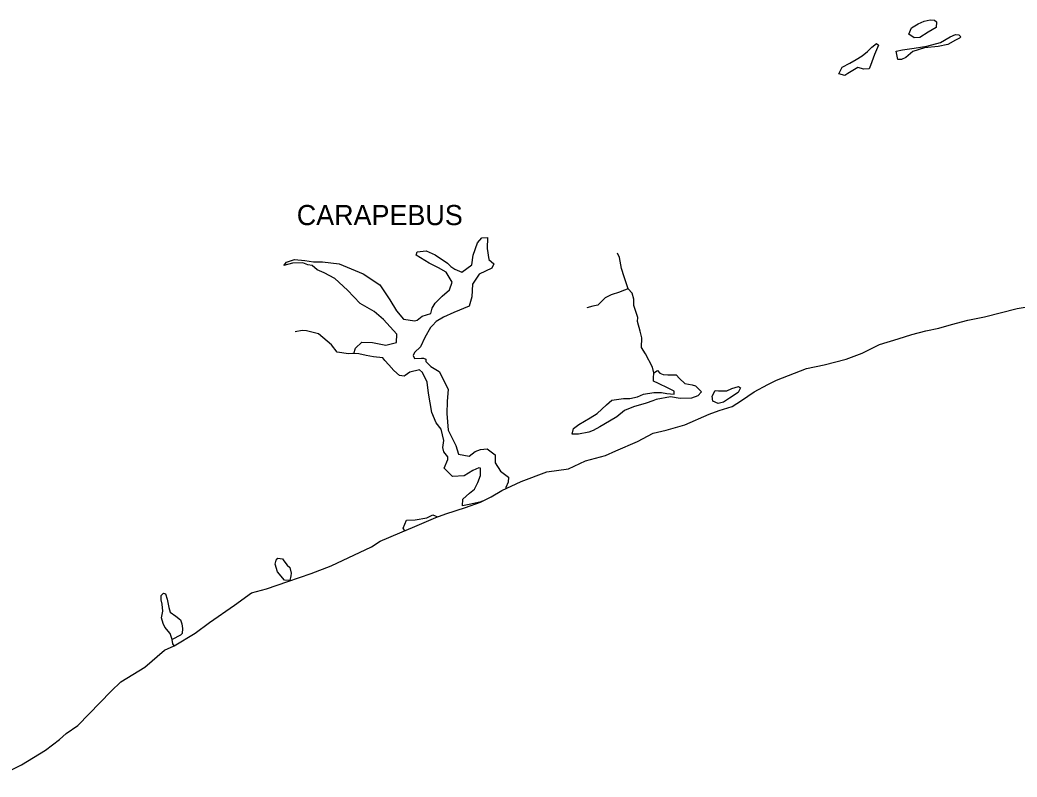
# Model space of a CAD drawing. Extents: x 662444 to 1640468, y 7452018 to 9606170.
# Drawn here: x 836306 to 867707, y 7525880 to 7549704 of the extents above; entities that cross this region are included whole.
import ezdxf

# ---------------------------------------------------------------- set-up
doc = ezdxf.new("R2010")
doc.units = 0
doc.layers.add('Level 1', color=7, linetype='Continuous')
doc.layers.add('Level 3', color=7, linetype='Continuous')

msp = doc.modelspace()

# ---------------------------------------------------------------- linework, layer by layer
at = {"layer": 'Level 1'}
for points in [[(865169, 7549644), (865165, 7549467), (864913, 7549317), (864641, 7549157), (864465, 7549139), (864302, 7549254), (864379, 7549452), (864589, 7549580), (864777, 7549664), (864974, 7549704), (865108, 7549701), (865169, 7549644)], [(865765, 7549065), (865525, 7548937), (865223, 7548867), (864788, 7548832), (864424, 7548708), (864203, 7548524), (864067, 7548461), (863953, 7548464), (863897, 7548720), (864105, 7548760), (864468, 7548818), (864862, 7548875), (865299, 7548998), (865602, 7549168), (865769, 7549242), (865873, 7549240), (865933, 7549172), (865891, 7549128), (865765, 7549065)], [(863136, 7548849), (863283, 7548967), (863344, 7548910), (863223, 7548614), (863091, 7548273), (863047, 7548163), (862882, 7548156), (862697, 7548204), (862383, 7548023), (862288, 7547959), (862093, 7548008), (862201, 7548216), (862442, 7548343), (862641, 7548461), (862830, 7548578), (862998, 7548708), (863136, 7548849)], [(846825, 7539205), (846870, 7539371), (847070, 7539566), (847411, 7539558), (847832, 7539471), (848164, 7539552), (848170, 7539818), (847757, 7540282), (847463, 7540533), (847025, 7540786), (846621, 7541206), (846227, 7541569), (845890, 7541743), (845664, 7541837), (845513, 7541973), (845369, 7541999), (845215, 7542057), (844885, 7542054), (844614, 7541982), (844699, 7542080), (844949, 7542163), (845279, 7542134), (845546, 7542094), (845835, 7542088), (846361, 7542032), (847118, 7541716), (847637, 7541372), (847957, 7540899), (848166, 7540550), (848387, 7540290), (848747, 7540238), (848820, 7540259), (848978, 7540388), (849248, 7540471), (849293, 7540636), (849379, 7540789), (849601, 7541017), (849833, 7541212), (849921, 7541454), (849732, 7541768), (849487, 7541907), (849190, 7542047), (848783, 7542300), (848817, 7542410), (849096, 7542437), (849382, 7542308), (849769, 7542056), (849880, 7541942), (850002, 7541862), (850227, 7541768), (850532, 7541994), (850580, 7542304), (850713, 7542689), (850851, 7542852), (851026, 7542859), (851019, 7542516), (851073, 7542171), (851235, 7542034), (851170, 7541891), (850763, 7541701), (850560, 7541395), (850540, 7540996), (850451, 7540699), (849972, 7540499), (849648, 7540351), (849418, 7540212), (849302, 7540093), (849238, 7540027), (849056, 7539710), (848925, 7539414), (848735, 7539240), (848692, 7539141), (848731, 7539052), (848948, 7539058), (849020, 7539057), (849092, 7539033), (849090, 7538955), (849242, 7538797), (849507, 7538646), (849794, 7538086), (849764, 7537698), (849745, 7537322), (849796, 7536799), (849894, 7536586), (850033, 7536317), (850119, 7536038), (850448, 7535975), (850637, 7536126), (850814, 7536189), (851021, 7536206), (851275, 7536023), (851269, 7535768), (851439, 7535509), (851693, 7535315), (851679, 7535160), (851613, 7534995), (851612, 7534962)], [(856265, 7538596), (856231, 7538783), (856003, 7539198), (855884, 7539401), (855891, 7539700), (855834, 7539912), (855758, 7540213), (855761, 7540346), (855635, 7540715), (855640, 7540914), (855582, 7541104), (855461, 7541240), (855336, 7541620), (855249, 7541888), (855184, 7542233), (855126, 7542368)], [(855461, 7541240), (855316, 7541188), (855190, 7541135), (854930, 7541052), (854732, 7540957), (854510, 7540729), (854344, 7540700), (854157, 7540649)], [(835583, 7525880), (836355, 7526263), (837108, 7526723), (837548, 7527057), (837759, 7527252), (838125, 7527499), (839180, 7528585), (839486, 7528878), (840239, 7529338), (840859, 7529868), (841161, 7530005), (841820, 7530412), (842271, 7530746), (843068, 7531294), (843603, 7531681), (844070, 7531804), (844745, 7532033), (845473, 7532283), (846108, 7532524), (847381, 7533128), (847653, 7533299), (848268, 7533562), (848747, 7533762), (849404, 7534047), (849716, 7534162), (850340, 7534359), (850808, 7534526), (851142, 7534695), (851477, 7534899), (852092, 7535184), (852894, 7535487), (853578, 7535583), (854120, 7535826), (854743, 7536000), (855077, 7536148), (855755, 7536443), (856246, 7536698), (856661, 7536799), (857243, 7536963), (858015, 7537300), (858327, 7537415), (858733, 7537539), (859026, 7537732), (859425, 7538000), (859864, 7538234), (860135, 7538371), (861073, 7538738), (861633, 7538847), (862329, 7539030), (862829, 7539218), (863373, 7539494), (863966, 7539669), (864392, 7539803), (864839, 7539926), (865244, 7540005), (865639, 7540118), (866158, 7540261), (866677, 7540360), (867706, 7540624), (868401, 7540740)], [(850870, 7534557), (850787, 7534526), (850455, 7534456), (850248, 7534416), (850253, 7534627), (850463, 7534810), (850621, 7534940), (850729, 7535148), (850806, 7535368), (850809, 7535490), (850811, 7535601), (850760, 7535613), (850572, 7535529), (850300, 7535358), (849928, 7535333), (849666, 7535605), (849785, 7535868), (849777, 7535957), (849656, 7536115), (849629, 7536249), (849654, 7536470), (849569, 7536827), (849419, 7537029), (849282, 7537354), (849171, 7537955), (849128, 7538311), (848979, 7538614), (848888, 7538694), (848587, 7538623), (848440, 7538515), (848409, 7538494), (848255, 7538519), (848083, 7538678), (847921, 7538848), (847800, 7538984), (847730, 7539074), (847442, 7539103), (847205, 7539141), (846979, 7539202), (846773, 7539206), (846649, 7539198), (846299, 7539250), (846118, 7539476), (845713, 7539829), (845333, 7539926), (845199, 7539929), (844971, 7539889)], [(857770, 7538007), (857653, 7537876), (857455, 7537803), (857094, 7537789), (856795, 7537840), (856339, 7537762), (856235, 7537720), (856027, 7537647), (855632, 7537534), (855340, 7537419), (855108, 7537214), (854868, 7537075), (854565, 7536904), (854355, 7536787), (854220, 7536735), (853898, 7536665), (853692, 7536669), (853737, 7536846), (853905, 7536975), (854261, 7537189), (854481, 7537317), (854776, 7537598), (854945, 7537739), (855318, 7537797), (855514, 7537792), (855753, 7537842), (855940, 7537927), (856272, 7537986), (856509, 7537980), (856674, 7537954), (856911, 7537927), (856913, 7538026), (856719, 7538119), (856413, 7538260), (856260, 7538341), (856262, 7538429), (856265, 7538596), (856381, 7538671), (856461, 7538591), (856564, 7538544), (856708, 7538541), (856976, 7538535), (857077, 7538422), (857249, 7538263), (857475, 7538224), (857578, 7538189), (857770, 7538007)], [(858127, 7537708), (858110, 7537864), (858197, 7538039), (858310, 7538036), (858414, 7538034), (858568, 7538030), (858725, 7538105), (858933, 7538166), (858994, 7538132), (858929, 7537978), (858656, 7537807), (858593, 7537764), (858467, 7537678), (858291, 7537638), (858127, 7537708)], [(848424, 7533625), (848374, 7533715), (848483, 7533968), (848752, 7533973), (849115, 7534042), (849313, 7534127), (849384, 7534103), (849435, 7534080), (849445, 7534057)], [(844808, 7532065), (844633, 7532080), (844422, 7532340), (844345, 7532574), (844379, 7532706), (844432, 7532772), (844575, 7532746), (844615, 7532679), (844726, 7532544), (844807, 7532475), (844844, 7532297), (844842, 7532208), (844808, 7532065)], [(841161, 7530005), (841122, 7530073), (841104, 7530206), (841036, 7530396), (840865, 7530600), (840816, 7530711), (840768, 7530890), (840804, 7531100), (840788, 7531322), (840749, 7531456), (840752, 7531589), (840826, 7531665), (840888, 7531641), (840946, 7531474), (840992, 7531218), (841040, 7531072), (841213, 7530947), (841365, 7530832), (841404, 7530699), (841421, 7530554), (841418, 7530399), (841365, 7530345), (841104, 7530206)]]:
    msp.add_lwpolyline(points, dxfattribs=at)

# ---------------------------------------------------------------- texts
at = {"layer": 'Level 3'}
msp.add_text('CARAPEBUS', height=633.7, dxfattribs=at).set_placement((845024, 7543248))

doc.saveas('drawing.dxf')
